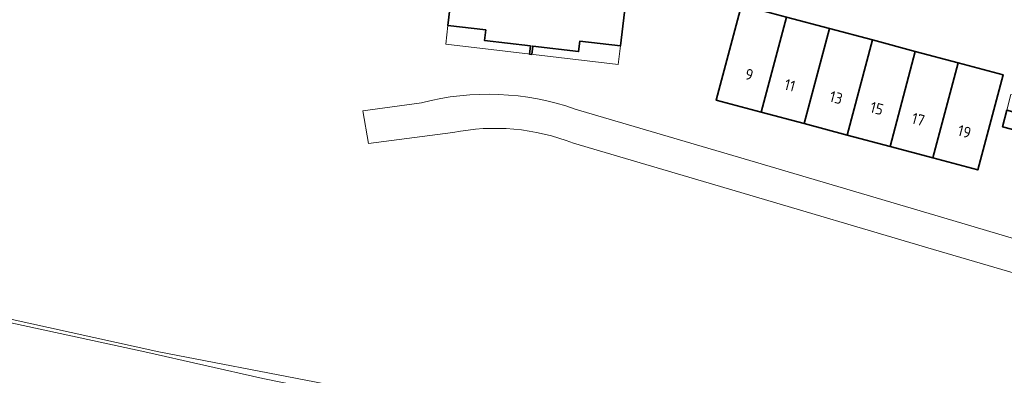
# Model space of a CAD drawing. Header units: metres. Extents: x 149984 to 156489, y 469398 to 478068.
# Tile 671 of 854: x 154516 to 154636, y 472059 to 472102. Entities that reach past the tile are written whole.
import ezdxf
from ezdxf.enums import TextEntityAlignment as Align

# ---------------------------------------------------------------- set-up
doc = ezdxf.new("R2010")
doc.units = ezdxf.units.M
doc.header["$LTSCALE"] = 0.75
for name, color, linetype, lineweight in [('B-WE-OG-BEBOUWING-GV', 6, 'Continuous', 35), ('B-WE-OG-BEBOUWING-T18', 1, 'Continuous', 18), ('B-WE-OG-BEBOUWING_LUIFEL-GV', 6, 'Continuous', 18), ('B-WE-OG-TERREIN_OEVER-GV', 252, 'Continuous', 18), ('B-WE-OG-WATER_SLOOT-GV', 252, 'Continuous', 18), ('B-WE-VH-GESLOTENVERHARDING_ASFALT-GV', 252, 'Continuous', 18), ('B-WE-VH-HALFVERHARDING-GV', 252, 'Continuous', 18)]:
    doc.layers.add(name, color=color, linetype=linetype, lineweight=lineweight)
doc.styles.add('NLCS-ISO-M750-T18', font='NLCS-ISO.ttf', dxfattribs={"height": 1.35})

msp = doc.modelspace()

# ---------------------------------------------------------------- linework, layer by layer
at = {"layer": 'B-WE-OG-BEBOUWING-GV', "flags": 128}
msp.add_lwpolyline([(154568.895, 472109.566), (154567.928, 472101.39), (154572.527, 472100.846), (154572.376, 472099.568), (154577.962, 472098.907), (154577.844, 472097.905), (154578.123, 472097.872), (154578.241, 472098.874), (154583.828, 472098.213), (154583.979, 472099.491), (154588.908, 472098.932), (154589.879, 472107.14)], dxfattribs=at)
for points in [[(154603.641, 472103.866), (154600.558, 472092.3), (154606.036, 472090.839), (154609.107, 472102.409)], [(154606.036, 472090.839), (154611.254, 472089.448), (154614.325, 472101.017), (154609.107, 472102.409)], [(154619.543, 472099.626), (154614.325, 472101.017), (154611.254, 472089.448), (154616.472, 472088.057)], [(154619.543, 472099.626), (154616.472, 472088.057), (154621.689, 472086.666), (154624.76, 472098.235)], [(154621.689, 472086.666), (154626.908, 472085.274), (154629.978, 472096.844), (154624.76, 472098.235)], [(154626.908, 472085.274), (154632.357, 472083.822), (154635.441, 472095.388), (154629.978, 472096.844)], [(154638.823, 472090.288), (154635.885, 472091.068), (154635.369, 472089.067), (154638.312, 472088.308)]]:
    msp.add_lwpolyline(points, close=True, dxfattribs=at)
at = {"layer": 'B-WE-OG-BEBOUWING_LUIFEL-GV', "flags": 128}
msp.add_lwpolyline([(154577.556, 472098.955), (154572.376, 472099.568), (154572.527, 472100.846), (154567.928, 472101.39), (154567.659, 472099.1), (154588.648, 472096.637), (154588.908, 472098.932), (154583.979, 472099.491), (154583.828, 472098.213)], close=True, dxfattribs=at)
at = {"layer": 'B-WE-OG-TERREIN_OEVER-GV', "flags": 128}
for points in [[(154646.699, 472040.958), (154592.062, 472050.615), (154564.413, 472055.51), (154551.713, 472058.024), (154532.776, 472061.689), (154514.231, 472065.784), (154497.216, 472069.716), (154481.272, 472073.273), (154465.505, 472076.934), (154452.823, 472079.516), (154451.788, 472079.727), (154450.296, 472080.079), (154450.136, 472079.699), (154448.605, 472074.692), (154448.274, 472070.658), (154448.806, 472066.965)], [(154450.81, 472066.564), (154449.875, 472071.306), (154450.933, 472075.433), (154452.674, 472079.138), (154470.674, 472075.162), (154485.798, 472071.551), (154501.326, 472068.19), (154515.363, 472065.094), (154531.065, 472061.666), (154545.442, 472058.453), (154555.947, 472056.304), (154572.615, 472052.997), (154588.358, 472049.822), (154607.408, 472046.514), (154626.326, 472043.075), (154639.687, 472040.693), (154660.854, 472036.725), (154673.554, 472034.211), (154684.799, 472032.624), (154700.013, 472030.375), (154722.37, 472026.141), (154750.019, 472021.247), (154775.154, 472017.145), (154796.453, 472013.838)]]:
    msp.add_lwpolyline(points, dxfattribs=at)
at = {"layer": 'B-WE-OG-WATER_SLOOT-GV', "flags": 128}
msp.add_lwpolyline([(154796.453, 472013.838), (154775.154, 472017.145), (154750.019, 472021.247), (154722.37, 472026.141), (154700.013, 472030.375), (154684.799, 472032.624), (154673.554, 472034.211), (154660.854, 472036.725), (154639.687, 472040.693), (154626.326, 472043.075), (154607.408, 472046.514), (154588.358, 472049.822), (154572.615, 472052.997), (154555.947, 472056.304), (154545.442, 472058.453), (154531.065, 472061.666), (154515.363, 472065.094), (154501.326, 472068.19), (154485.798, 472071.551), (154470.674, 472075.162), (154452.674, 472079.138), (154450.933, 472075.433), (154449.875, 472071.306), (154450.81, 472066.564)], dxfattribs=at)
at = {"layer": 'B-WE-VH-GESLOTENVERHARDING_ASFALT-GV'}
for points in [[(154583.386, 472091.223, 0.1488005), (154564.73, 472091.999)], [(154568.523, 472088.36, -0.1454144), (154583.192, 472087.053)]]:
    msp.add_lwpolyline(points, format="xyb", dxfattribs=at)
at = {"layer": 'B-WE-VH-GESLOTENVERHARDING_ASFALT-GV', "flags": 128}
for points in [[(154564.73, 472091.999), (154557.581, 472091.006), (154558.274, 472087.021), (154568.523, 472088.36)], [(154650.474, 472071.36), (154628.227, 472078), (154605.317, 472084.755), (154583.386, 472091.223)], [(154583.192, 472087.053), (154602.877, 472081.276), (154626.972, 472074.132), (154650.918, 472067.113)]]:
    msp.add_lwpolyline(points, dxfattribs=at)
at = {"layer": 'B-WE-VH-HALFVERHARDING-GV', "flags": 128}
for points in [[(154589.879, 472107.14), (154588.908, 472098.932), (154583.979, 472099.491), (154583.828, 472098.213), (154578.241, 472098.874), (154578.123, 472097.872), (154577.844, 472097.905), (154577.962, 472098.907), (154572.376, 472099.568), (154572.527, 472100.846), (154567.928, 472101.39), (154568.895, 472109.566)], [(154568.523, 472088.36), (154558.274, 472087.021), (154557.581, 472091.006), (154564.73, 472091.999)], [(154583.386, 472091.223), (154605.317, 472084.755), (154628.227, 472078), (154650.474, 472071.36)], [(154650.918, 472067.113), (154626.972, 472074.132), (154602.877, 472081.276), (154583.192, 472087.053)], [(154514.231, 472065.784), (154532.776, 472061.689), (154551.713, 472058.024), (154564.413, 472055.51), (154592.062, 472050.615), (154646.699, 472040.958)]]:
    msp.add_lwpolyline(points, dxfattribs=at)
for points in [[(154626.908, 472085.274), (154621.689, 472086.666), (154616.472, 472088.057), (154611.254, 472089.448), (154606.036, 472090.839), (154600.558, 472092.3), (154603.641, 472103.866), (154609.107, 472102.409), (154614.325, 472101.017), (154619.543, 472099.626), (154624.76, 472098.235), (154629.978, 472096.844), (154635.441, 472095.388), (154632.357, 472083.822)], [(154638.312, 472088.308), (154635.369, 472089.067), (154635.885, 472091.068), (154636.397, 472092.996), (154639.335, 472092.216), (154638.823, 472090.288)]]:
    msp.add_lwpolyline(points, close=True, dxfattribs=at)
at = {"layer": 'B-WE-VH-HALFVERHARDING-GV'}
for points in [[(154564.73, 472091.999, -0.1488005), (154583.386, 472091.223)], [(154583.192, 472087.053, 0.1454144), (154568.523, 472088.36)]]:
    msp.add_lwpolyline(points, format="xyb", dxfattribs=at)

# ---------------------------------------------------------------- texts
at = {"layer": 'B-WE-OG-BEBOUWING-T18', "style": 'NLCS-ISO-M750-T18'}
for s, p in [('9', (154604.569, 472095.423)), ('11', (154609.509, 472094.112)), ('13', (154615.137, 472092.618)), ('15', (154620.088, 472091.304)), ('17', (154625.126, 472089.967)), ('19', (154630.742, 472088.476))]:
    msp.add_text(s, height=1.35, rotation=345.1, dxfattribs=at).set_placement(p, align=Align.MIDDLE)

doc.saveas('drawing.dxf')
